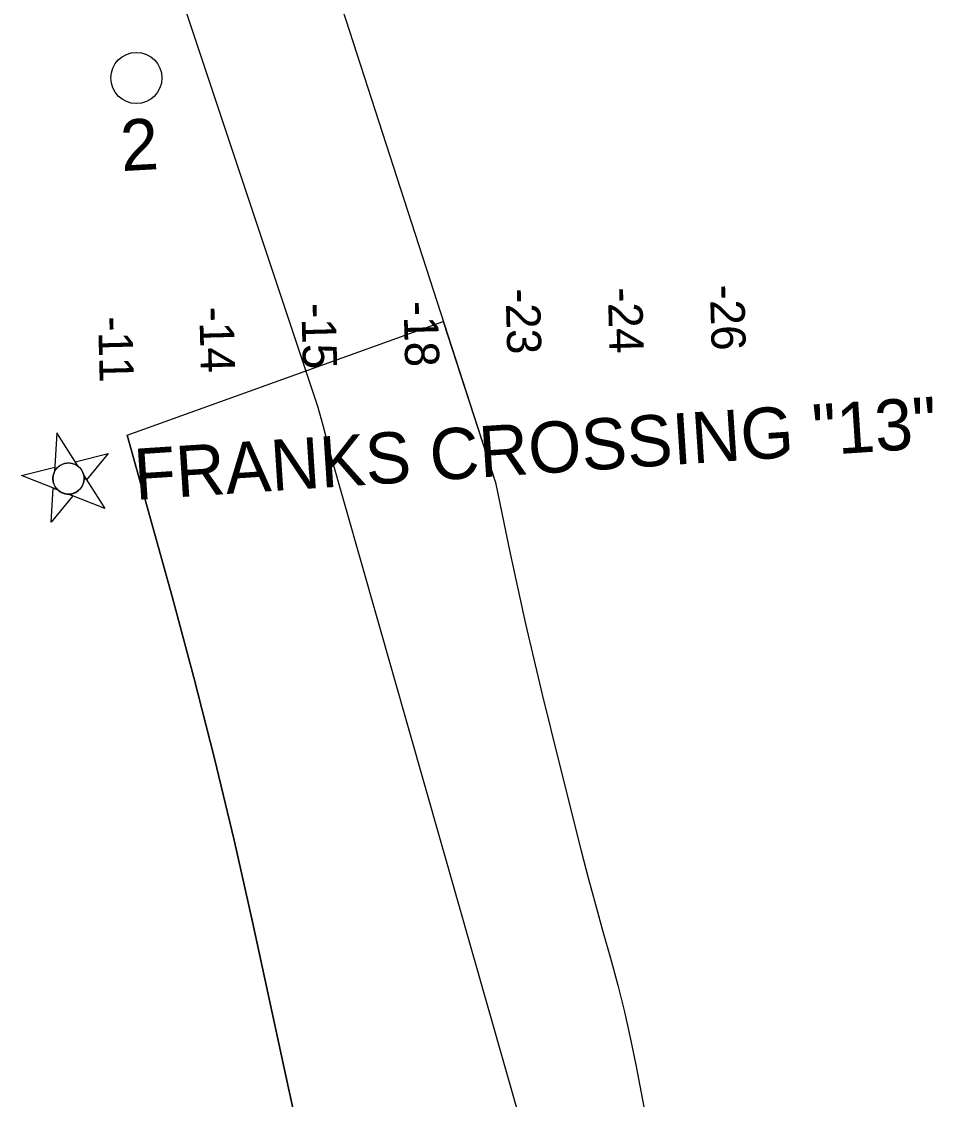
# Model space of a CAD drawing. Extents: x 3937982 to 3958556, y 219448 to 241894.
# Drawn here: x 3948184 to 3949075, y 232047 to 233101 of the extents above; entities that cross this region are included whole.
import ezdxf

# ---------------------------------------------------------------- set-up
doc = ezdxf.new("R2010")
doc.units = 0
for name, color, linetype in [('V-CHAN-NAID', 7, 'Continuous'), ('V-RIVR-IDEN', 7, 'Continuous'), ('V-RIVR-MILE', 7, 'Continuous'), ('V-RIVR-RANG', 7, 'Continuous'), ('V-TOPO-DPTH', 7, 'Continuous'), ('V-TOPO-MINR', 7, 'Continuous')]:
    doc.layers.add(name, color=color, linetype=linetype)

msp = doc.modelspace()

# ---------------------------------------------------------------- linework, layer by layer
at = {"layer": 'V-CHAN-NAID'}
for points in [[(3948238.893, 232666.579), (3948218.449, 232698.903), (3948215.99, 232660.735), (3948216.492, 232661.719), (3948216.958, 232662.5), (3948217.563, 232663.379), (3948218.239, 232664.227), (3948218.697, 232664.738), (3948219.283, 232665.329), (3948219.825, 232665.822), (3948220.446, 232666.333), (3948221.147, 232666.848), (3948221.809, 232667.28), (3948222.71, 232667.796), (3948223.441, 232668.156), (3948224.473, 232668.587), (3948225.412, 232668.904), (3948226.369, 232669.16), (3948227.252, 232669.339), (3948228.117, 232669.462), (3948228.982, 232669.534), (3948230, 232669.557), (3948230.897, 232669.521), (3948231.701, 232669.443), (3948232.454, 232669.331), (3948233.37, 232669.142), (3948234.06, 232668.961), (3948235.112, 232668.616), (3948235.805, 232668.341), (3948236.711, 232667.921), (3948237.577, 232667.448), (3948238.255, 232667.025)], [(3948238.893, 232666.579), (3948236.331, 232670.63), (3948268.746, 232678.9), (3948247.383, 232653.156), (3948244.82, 232657.208), (3948244.637, 232658.027), (3948244.332, 232659.076), (3948243.97, 232660.056), (3948243.55, 232660.996), (3948243.282, 232661.518), (3948242.902, 232662.185), (3948242.436, 232662.909), (3948242.036, 232663.466), (3948241.436, 232664.214), (3948240.975, 232664.729), (3948240.331, 232665.376), (3948239.741, 232665.906), (3948239.323, 232666.25)], [(3948219.423, 232643.115), (3948183.883, 232657.249), (3948216.298, 232665.519), (3948215.99, 232660.735), (3948215.756, 232660.207), (3948215.347, 232659.123), (3948215.08, 232658.23), (3948214.844, 232657.207), (3948214.693, 232656.285), (3948214.599, 232655.361), (3948214.563, 232654.504), (3948214.581, 232653.518), (3948214.661, 232652.551), (3948214.804, 232651.578), (3948214.961, 232650.82), (3948215.178, 232649.992), (3948215.542, 232648.903), (3948215.836, 232648.181), (3948216.275, 232647.26), (3948216.647, 232646.585), (3948217.14, 232645.796), (3948217.63, 232645.107), (3948218.166, 232644.435), (3948218.811, 232643.719)], [(3948244.82, 232657.208), (3948265.264, 232624.883), (3948229.725, 232639.018), (3948230.597, 232639.037), (3948231.639, 232639.125), (3948232.499, 232639.252), (3948233.521, 232639.47), (3948234.419, 232639.723), (3948235.216, 232639.998), (3948236.159, 232640.39), (3948236.871, 232640.737), (3948237.833, 232641.281), (3948238.692, 232641.85), (3948239.575, 232642.53), (3948240.243, 232643.117), (3948241.049, 232643.926), (3948241.776, 232644.774), (3948242.407, 232645.625), (3948242.839, 232646.288), (3948243.373, 232647.229), (3948243.81, 232648.141), (3948244.198, 232649.112), (3948244.505, 232650.058), (3948244.736, 232650.962), (3948244.939, 232652.063), (3948245.062, 232653.178), (3948245.102, 232654.204), (3948245.069, 232655.304), (3948244.991, 232656.129)], [(3948229.725, 232639.018), (3948234.179, 232637.246), (3948212.816, 232611.503), (3948214.968, 232644.887), (3948219.423, 232643.115), (3948220.073, 232642.543), (3948220.744, 232642.016), (3948221.712, 232641.355), (3948222.553, 232640.864), (3948223.526, 232640.38), (3948224.506, 232639.976), (3948225.449, 232639.66), (3948226.288, 232639.434), (3948227.259, 232639.236), (3948228.174, 232639.108), (3948229.096, 232639.035)]]:
    msp.add_lwpolyline(points, close=True, dxfattribs=at)
msp.add_circle((3948229.832, 232654.288), 15.27, dxfattribs=at)
at = {"layer": 'V-RIVR-MILE'}
msp.add_circle((3948296.21, 233045.926), 25, dxfattribs=at)
msp.add_circle((3948296.21, 233045.926), 25, dxfattribs=at)
at = {"layer": 'V-TOPO-DPTH'}
msp.add_line((3948287.27, 232696.82), (3948596.424, 232807.906), dxfattribs=at)
for points in [[(3948596.424, 232807.906), (3948647.37, 232650.341), (3948661.755, 232581.123), (3948676.853, 232512.066), (3948693.023, 232443.253), (3948709.906, 232374.602), (3948731.346, 232290.256), (3948738.172, 232263.933), (3948745.166, 232237.656), (3948752.414, 232211.448), (3948759.83, 232185.285), (3948766.999, 232159.068), (3948773.673, 232132.732), (3948779.602, 232106.219), (3948785.035, 232079.587), (3948796.105, 232021.135)], [(3948452.681, 232022.671), (3948444.992, 232058.246), (3948409.735, 232220.898), (3948391.691, 232300.803), (3948372.73, 232380.482), (3948352.396, 232459.821), (3948331.146, 232538.934), (3948287.27, 232696.82)]]:
    msp.add_lwpolyline(points, dxfattribs=at)
at = {"layer": 'V-TOPO-MINR'}
for points in [[(3948354.433, 233556.331), (3948647.37, 232650.341), (3948661.755, 232581.123), (3948676.853, 232512.066), (3948693.023, 232443.253), (3948709.906, 232374.602), (3948731.346, 232290.256), (3948738.172, 232263.933), (3948745.166, 232237.656), (3948752.414, 232211.448), (3948759.83, 232185.285), (3948766.999, 232159.068), (3948773.673, 232132.732), (3948779.602, 232106.219), (3948785.035, 232079.587), (3948796.105, 232021.135)], [(3948233.15, 233445.99), (3948473.716, 232723.952), (3948478.69, 232706.441), (3948483.108, 232688.757), (3948484.624, 232682.01), (3948671.112, 232027.592)], [(3948287.27, 232696.82), (3948331.146, 232538.934), (3948352.396, 232459.821), (3948372.73, 232380.482), (3948391.691, 232300.803), (3948409.735, 232220.898), (3948444.992, 232058.246), (3948452.681, 232022.671)]]:
    msp.add_lwpolyline(points, dxfattribs=at)

# ---------------------------------------------------------------- texts
at = {"layer": 'V-CHAN-NAID'}
msp.add_text('FRANKS CROSSING "13"', height=50, rotation=3.740806, dxfattribs=at).set_placement((3948295.491, 232633.286))
at = {"layer": 'V-RIVR-IDEN'}
msp.add_text('2', height=50, rotation=3.152222, dxfattribs=at).set_placement((3948281.864, 232954.802))
at = {"layer": 'V-RIVR-RANG'}
for s, p in [('-23', (3948657.31, 232840.019)), ('-24', (3948757.321, 232840.921)), ('-26', (3948857.183, 232843.666)), ('-18', (3948557.499, 232827.644)), ('-14', (3948357.678, 232822.019)), ('-15', (3948457.52, 232825.556)), ('-11', (3948258.691, 232812.569))]:
    msp.add_text(s, height=33.5, rotation=271.498444, dxfattribs=at).set_placement(p)

doc.saveas('drawing.dxf')
